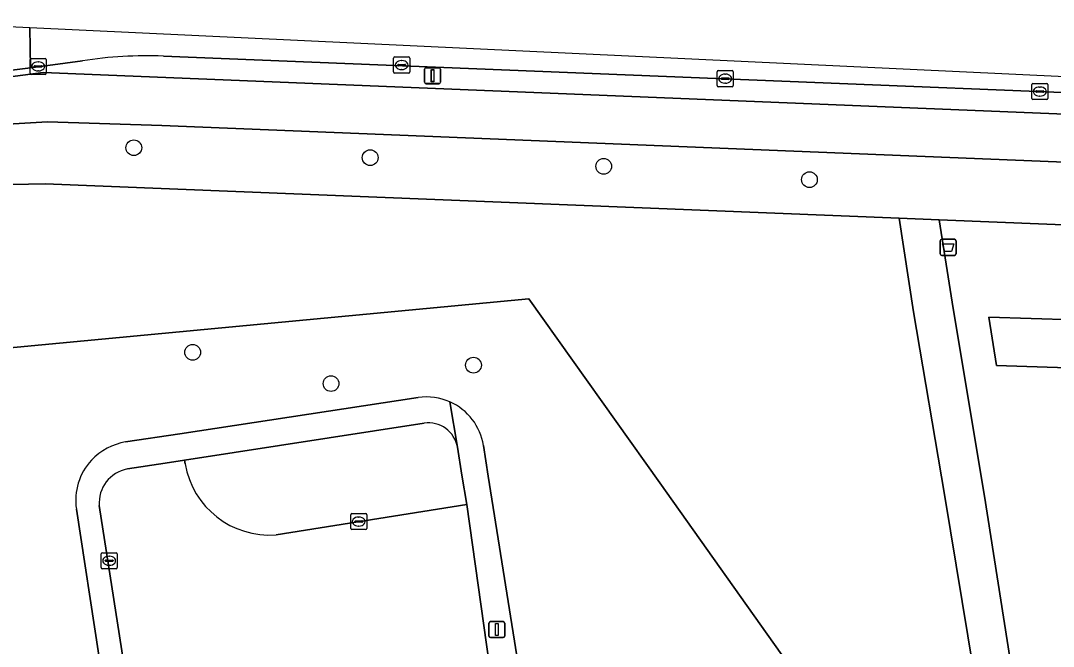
# Model space of a CAD drawing. Extents: x 160077 to 160948, y 386481 to 387498.
# Drawn here: x 160544.4 to 160608.6, y 387458.5 to 387497.4 of the extents above; entities that cross this region are included whole.
import ezdxf

# ---------------------------------------------------------------- set-up
doc = ezdxf.new("R2010")
doc.units = 0
for name, color, linetype in [('IMGEO_Afvalbak', 7, 'Continuous'), ('IMGEO_Boom', 7, 'Continuous'), ('IMGEO_Fietspad_open', 7, 'Continuous'), ('IMGEO_Groenvoorziening', 7, 'Continuous'), ('IMGEO_Kolk', 7, 'Continuous'), ('IMGEO_Lichtmast', 7, 'Continuous'), ('IMGEO_Parkeervlak_open', 7, 'Continuous'), ('IMGEO_Rijbaan_lokaal_gesloten', 7, 'Continuous'), ('IMGEO_Rijbaan_lokaal_open', 7, 'Continuous'), ('IMGEO_Verkeerseiland_open', 7, 'Continuous'), ('IMGEO_Voetpad_open', 7, 'Continuous')]:
    doc.layers.add(name, color=color, linetype=linetype)

msp = doc.modelspace()

# ---------------------------------------------------------------- linework, layer by layer
at = {"layer": 'IMGEO_Afvalbak'}
for p, q in [((160601.516, 387482.946), (160601.516, 387483.746)), ((160601.516, 387483.746), (160601.516, 387482.946)), ((160601.616, 387483.846), (160602.406, 387483.846)), ((160602.406, 387483.846), (160601.616, 387483.846)), ((160602.506, 387483.746), (160602.506, 387482.946)), ((160602.506, 387482.946), (160602.506, 387483.746)), ((160602.406, 387482.846), (160601.616, 387482.846)), ((160601.616, 387482.846), (160602.406, 387482.846))]:
    msp.add_line(p, q, dxfattribs=at)
msp.add_lwpolyline([(160601.659, 387483.56), (160602.363, 387483.56), (160602.214, 387483.09), (160601.808, 387483.09), (160601.659, 387483.56)], dxfattribs=at)
for centre, start, end in [((160601.616, 387483.746), 90, 180), ((160601.616, 387483.746), 90, 180), ((160602.406, 387483.746), 0, 90), ((160602.406, 387483.746), 360, 90), ((160601.616, 387482.946), 180, 270), ((160601.616, 387482.946), 180, 270), ((160602.406, 387482.946), 270, 0), ((160602.406, 387482.946), 270, 0)]:
    msp.add_arc(centre, 0.1, start, end, dxfattribs=at)
at = {"layer": 'IMGEO_Boom'}
for centre in [(160551.389, 387489.538), (160566.084, 387488.922), (160580.601, 387488.383), (160593.388, 387487.554), (160555.049, 387476.82), (160572.504, 387476.022), (160563.65, 387474.875)]:
    msp.add_circle(centre, 0.489, dxfattribs=at)
at = {"layer": 'IMGEO_Fietspad_open'}
for points in [[(160749.508, 387485.986), (160748.026, 387485.96), (160545.762, 387494.213), (160533.86, 387492.67), (160530.934, 387491.669)], [(160535.052, 387490.507), (160546.015, 387491.152), (160553.125, 387490.911), (160747.535, 387483.022), (160748.691, 387482.994)]]:
    msp.add_lwpolyline(points, dxfattribs=at)
at = {"layer": 'IMGEO_Groenvoorziening'}
for points in [[(160543.017, 387477.036), (160575.946, 387480.154), (160584.088, 387468.697), (160592.027, 387457.524), (160592.503, 387453.837), (160577.226, 387451.446), (160577.315, 387450.866), (160577.727, 387448.173), (160604.327, 387452.552), (160601.786, 387467.986), (160599.864, 387479.342), (160598.969, 387485.166), (160545.885, 387487.287), (160535.507, 387487.08)], [(160729.604, 387462.857), (160728.56, 387474.339), (160728.121, 387479.959), (160601.448, 387485.066), (160602.326, 387479.554), (160604.266, 387467.887), (160608.89, 387438.447)], [(160573.125, 387471.025), (160573.427, 387469.125), (160575.821, 387454.051), (160576.803, 387454.215), (160577.226, 387451.446), (160592.503, 387453.837), (160592.027, 387457.524), (160584.088, 387468.697), (160575.946, 387480.154), (160543.017, 387477.036), (160541.983, 387470.387), (160541.077, 387464.558), (160525.051, 387462.081), (160526.245, 387454.473), (160549.221, 387457.999), (160547.819, 387467.062)], [(160550.882, 387471.245), (160554.254, 387471.757), (160569.067, 387474.006)]]:
    msp.add_lwpolyline(points, dxfattribs=at)
for points in [[(160618.267, 387475.567), (160615.073, 387478.672), (160604.543, 387479.013), (160605.017, 387475.996)], [(160634.149, 387475.054), (160618.267, 387475.567), (160605.017, 387475.996), (160604.543, 387479.013), (160615.073, 387478.672), (160634.441, 387478.046), (160657.453, 387477.301), (160677.804, 387476.642), (160693.372, 387476.138), (160710.932, 387475.57), (160711.37, 387472.554), (160694.852, 387473.089), (160675.539, 387473.714), (160658.209, 387474.275)]]:
    msp.add_lwpolyline(points, close=True, dxfattribs=at)
for centre, radius, start, end in [((160569.595, 387470.481), 3.565, 66.03415, 98.51834), ((160569.596, 387470.472), 3.572, 8.90045, 66.10598), ((160551.45, 387467.612), 3.677, 98.88054, 137.10205), ((160551.446, 387467.619), 3.669, 137.14168, 188.73464)]:
    msp.add_arc(centre, radius, start, end, dxfattribs=at)
at = {"layer": 'IMGEO_Kolk'}
for p, q in [((160544.946, 387494.168), (160544.946, 387495.02)), ((160545.021, 387495.094), (160545.873, 387495.094)), ((160545.434, 387494.874), (160545.459, 387494.874)), ((160545.947, 387495.02), (160545.947, 387494.168)), ((160567.54, 387494.253), (160567.54, 387495.105)), ((160567.615, 387495.179), (160568.467, 387495.179)), ((160568.028, 387494.959), (160568.053, 387494.959)), ((160568.541, 387495.105), (160568.541, 387494.253)), ((160545.205, 387494.588), (160545.205, 387494.6)), ((160545.643, 387494.551), (160545.245, 387494.551)), ((160545.248, 387494.637), (160545.646, 387494.637)), ((160545.457, 387494.314), (160545.432, 387494.314)), ((160545.689, 387494.6), (160545.689, 387494.588)), ((160568.467, 387494.179), (160567.615, 387494.179)), ((160567.799, 387494.673), (160567.799, 387494.685)), ((160568.237, 387494.636), (160567.839, 387494.636)), ((160567.842, 387494.722), (160568.24, 387494.722)), ((160568.051, 387494.399), (160568.026, 387494.399)), ((160568.283, 387494.685), (160568.283, 387494.673)), ((160587.65, 387493.406), (160587.65, 387494.258)), ((160587.725, 387494.332), (160588.577, 387494.332)), ((160588.651, 387494.258), (160588.651, 387493.406)), ((160545.873, 387494.094), (160545.021, 387494.094)), ((160587.909, 387493.826), (160587.909, 387493.838)), ((160588.347, 387493.789), (160587.949, 387493.789)), ((160587.952, 387493.875), (160588.35, 387493.875)), ((160588.161, 387493.552), (160588.136, 387493.552)), ((160588.138, 387494.112), (160588.163, 387494.112)), ((160588.393, 387493.838), (160588.393, 387493.826)), ((160607.285, 387493.533), (160608.137, 387493.533)), ((160588.577, 387493.332), (160587.725, 387493.332)), ((160607.21, 387492.607), (160607.21, 387493.459)), ((160607.469, 387493.027), (160607.469, 387493.039)), ((160607.907, 387492.99), (160607.509, 387492.99)), ((160607.512, 387493.076), (160607.91, 387493.076)), ((160607.698, 387493.313), (160607.723, 387493.313)), ((160607.953, 387493.039), (160607.953, 387493.027)), ((160608.211, 387493.459), (160608.211, 387492.607)), ((160608.137, 387492.533), (160607.285, 387492.533)), ((160607.721, 387492.753), (160607.696, 387492.753)), ((160564.87, 387465.872), (160564.87, 387466.724)), ((160564.945, 387466.798), (160565.797, 387466.798)), ((160565.358, 387466.578), (160565.383, 387466.578)), ((160565.871, 387466.724), (160565.871, 387465.872)), ((160565.129, 387466.292), (160565.129, 387466.304)), ((160565.567, 387466.255), (160565.169, 387466.255)), ((160565.172, 387466.341), (160565.57, 387466.341)), ((160565.381, 387466.018), (160565.356, 387466.018)), ((160565.613, 387466.304), (160565.613, 387466.292)), ((160565.797, 387465.798), (160564.945, 387465.798)), ((160549.359, 387463.436), (160549.359, 387464.288)), ((160549.434, 387464.362), (160550.286, 387464.362)), ((160549.847, 387464.142), (160549.872, 387464.142)), ((160550.36, 387464.288), (160550.36, 387463.436)), ((160550.286, 387463.362), (160549.434, 387463.362)), ((160549.618, 387463.856), (160549.618, 387463.868)), ((160550.056, 387463.819), (160549.658, 387463.819)), ((160549.661, 387463.905), (160550.059, 387463.905)), ((160549.87, 387463.582), (160549.845, 387463.582)), ((160550.102, 387463.868), (160550.102, 387463.856))]:
    msp.add_line(p, q, dxfattribs=at)
for points in [[(160544.946, 387494.168), (160544.946, 387495.02)], [(160545.021, 387495.094), (160545.873, 387495.094)], [(160545.947, 387495.02), (160545.947, 387494.168)], [(160567.54, 387494.253), (160567.54, 387495.105)], [(160567.615, 387495.179), (160568.467, 387495.179)], [(160568.541, 387495.105), (160568.541, 387494.253)], [(160568.467, 387494.179), (160567.615, 387494.179)], [(160587.65, 387493.406), (160587.65, 387494.258)], [(160587.725, 387494.332), (160588.577, 387494.332)], [(160588.651, 387494.258), (160588.651, 387493.406)], [(160545.873, 387494.094), (160545.021, 387494.094)], [(160607.285, 387493.533), (160608.137, 387493.533)], [(160588.577, 387493.332), (160587.725, 387493.332)], [(160607.21, 387492.607), (160607.21, 387493.459)], [(160608.211, 387493.459), (160608.211, 387492.607)], [(160608.137, 387492.533), (160607.285, 387492.533)], [(160564.87, 387465.872), (160564.87, 387466.724)], [(160564.945, 387466.798), (160565.797, 387466.798)], [(160565.871, 387466.724), (160565.871, 387465.872)], [(160565.797, 387465.798), (160564.945, 387465.798)], [(160549.359, 387463.436), (160549.359, 387464.288)], [(160549.434, 387464.362), (160550.286, 387464.362)], [(160550.36, 387464.288), (160550.36, 387463.436)], [(160550.286, 387463.362), (160549.434, 387463.362)]]:
    msp.add_lwpolyline(points, dxfattribs=at)
for centre, radius, start, end in [((160545.023, 387495.018), 0.0765, 91.55205, 178.44795), ((160545.023, 387495.018), 0.0765, 91.55205, 178.44795), ((160545.871, 387495.018), 0.0765, 1.55205, 88.44795), ((160545.871, 387495.018), 0.0765, 1.55205, 88.44795), ((160567.617, 387495.103), 0.0765, 91.55205, 178.44795), ((160567.617, 387495.103), 0.0765, 91.55205, 178.44795), ((160568.465, 387495.103), 0.0765, 1.55205, 88.44795), ((160568.465, 387495.103), 0.0765, 1.55205, 88.44795), ((160545.023, 387494.17), 0.0765, 181.55205, 268.44795), ((160545.023, 387494.17), 0.0765, 181.55205, 268.44795), ((160545.245, 387494.597), 0.0403, 85.87752, 175.75265), ((160545.242, 387494.587), 0.0366, 178.93798, 274.71019), ((160545.646, 387494.594), 0.043, 264.86636, 352.45326), ((160545.65, 387494.599), 0.0386, 1.73085, 96.63898), ((160545.871, 387494.17), 0.0765, 271.55205, 358.44795), ((160545.871, 387494.17), 0.0765, 271.55205, 358.44795), ((160567.617, 387494.255), 0.0765, 181.55205, 268.44795), ((160567.617, 387494.255), 0.0765, 181.55205, 268.44795), ((160567.839, 387494.682), 0.0403, 85.87752, 175.75265), ((160567.836, 387494.672), 0.0366, 178.93798, 274.71019), ((160568.24, 387494.679), 0.043, 264.86636, 352.45326), ((160568.244, 387494.684), 0.0386, 1.73085, 96.63898), ((160568.465, 387494.255), 0.0765, 271.55205, 358.44795), ((160568.465, 387494.255), 0.0765, 271.55205, 358.44795), ((160587.727, 387494.256), 0.0765, 91.55205, 178.44795), ((160587.727, 387494.256), 0.0765, 91.55205, 178.44795), ((160588.575, 387494.256), 0.0765, 1.55205, 88.44795), ((160588.575, 387494.256), 0.0765, 1.55205, 88.44795), ((160587.949, 387493.835), 0.0403, 85.87752, 175.75265), ((160587.946, 387493.825), 0.0366, 178.93798, 274.71019), ((160588.35, 387493.832), 0.043, 264.86636, 352.45326), ((160588.354, 387493.837), 0.0386, 1.73085, 96.63898), ((160607.287, 387493.457), 0.0765, 91.55205, 178.44795), ((160607.287, 387493.457), 0.0765, 91.55205, 178.44795), ((160608.135, 387493.457), 0.0765, 1.55205, 88.44795), ((160608.135, 387493.457), 0.0765, 1.55205, 88.44795), ((160587.727, 387493.408), 0.0765, 181.55205, 268.44795), ((160587.727, 387493.408), 0.0765, 181.55205, 268.44795), ((160588.575, 387493.408), 0.0765, 271.55205, 358.44795), ((160588.575, 387493.408), 0.0765, 271.55205, 358.44795), ((160607.509, 387493.036), 0.0403, 85.87752, 175.75265), ((160607.506, 387493.026), 0.0366, 178.93798, 274.71019), ((160607.91, 387493.033), 0.043, 264.86636, 352.45326), ((160607.914, 387493.038), 0.0386, 1.73085, 96.63898), ((160607.287, 387492.609), 0.0765, 181.55205, 268.44795), ((160607.287, 387492.609), 0.0765, 181.55205, 268.44795), ((160608.135, 387492.609), 0.0765, 271.55205, 358.44795), ((160608.135, 387492.609), 0.0765, 271.55205, 358.44795), ((160564.947, 387466.722), 0.0765, 91.55205, 178.44795), ((160564.947, 387466.722), 0.0765, 91.55205, 178.44795), ((160565.795, 387466.722), 0.0765, 1.55205, 88.44795), ((160565.795, 387466.722), 0.0765, 1.55205, 88.44795), ((160565.169, 387466.301), 0.0403, 85.87752, 175.75265), ((160565.166, 387466.291), 0.0366, 178.93798, 274.71019), ((160565.57, 387466.298), 0.043, 264.86636, 352.45326), ((160565.574, 387466.303), 0.0386, 1.73085, 96.63898), ((160564.947, 387465.874), 0.0765, 181.55205, 268.44795), ((160564.947, 387465.874), 0.0765, 181.55205, 268.44795), ((160565.795, 387465.874), 0.0765, 271.55205, 358.44795), ((160565.795, 387465.874), 0.0765, 271.55205, 358.44795), ((160549.436, 387464.286), 0.0765, 91.55205, 178.44795), ((160549.436, 387464.286), 0.0765, 91.55205, 178.44795), ((160550.284, 387464.286), 0.0765, 1.55205, 88.44795), ((160550.284, 387464.286), 0.0765, 1.55205, 88.44795), ((160549.436, 387463.438), 0.0765, 181.55205, 268.44795), ((160549.436, 387463.438), 0.0765, 181.55205, 268.44795), ((160549.658, 387463.865), 0.0403, 85.87752, 175.75265), ((160549.655, 387463.855), 0.0366, 178.93798, 274.71019), ((160550.059, 387463.862), 0.043, 264.86636, 352.45326), ((160550.063, 387463.867), 0.0386, 1.73085, 96.63898), ((160550.284, 387463.438), 0.0765, 271.55205, 358.44795), ((160550.284, 387463.438), 0.0765, 271.55205, 358.44795)]:
    msp.add_arc(centre, radius, start, end, dxfattribs=at)
for centre, major_axis, ratio, start_param, end_param in [((160545.433, 387494.594), (-0.387, 0.002), 0.722429, 4.712389, 7.853982), ((160545.458, 387494.594), (-0.39, 0.002), 0.717154, 1.570796, 4.712389), ((160568.027, 387494.679), (-0.387, 0.002), 0.722429, 4.712389, 7.853982), ((160568.052, 387494.679), (-0.39, 0.002), 0.717154, 1.570796, 4.712389), ((160588.137, 387493.832), (-0.387, 0.002), 0.722429, 4.712389, 7.853982), ((160588.162, 387493.832), (-0.39, 0.002), 0.717154, 1.570796, 4.712389), ((160607.697, 387493.033), (-0.387, 0.002), 0.722429, 4.712389, 7.853982), ((160607.722, 387493.033), (-0.39, 0.002), 0.717154, 1.570796, 4.712389), ((160565.357, 387466.298), (-0.387, 0.002), 0.722429, 4.712389, 7.853982), ((160565.382, 387466.298), (-0.39, 0.002), 0.717154, 1.570796, 4.712389), ((160549.846, 387463.862), (-0.387, 0.002), 0.722429, 4.712389, 7.853982), ((160549.871, 387463.862), (-0.39, 0.002), 0.717154, 1.570796, 4.712389)]:
    msp.add_ellipse(centre, major_axis=major_axis, ratio=ratio, start_param=start_param, end_param=end_param, dxfattribs=at)
at = {"layer": 'IMGEO_Lichtmast'}
for p, q in [((160569.462, 387493.609), (160569.462, 387494.409)), ((160569.462, 387494.409), (160569.462, 387493.609)), ((160569.468, 387493.631), (160569.468, 387494.431)), ((160569.468, 387494.431), (160569.468, 387493.631)), ((160569.562, 387494.509), (160570.352, 387494.509)), ((160570.352, 387494.509), (160569.562, 387494.509)), ((160569.568, 387494.531), (160570.358, 387494.531)), ((160570.358, 387494.531), (160569.568, 387494.531)), ((160570.452, 387494.409), (160570.452, 387493.609)), ((160570.452, 387493.609), (160570.452, 387494.409)), ((160570.458, 387494.431), (160570.458, 387493.631)), ((160570.458, 387493.631), (160570.458, 387494.431)), ((160570.358, 387493.531), (160569.568, 387493.531)), ((160569.568, 387493.531), (160570.358, 387493.531)), ((160570.352, 387493.509), (160569.562, 387493.509)), ((160569.562, 387493.509), (160570.352, 387493.509)), ((160573.461, 387459.183), (160573.461, 387459.983)), ((160573.461, 387459.983), (160573.461, 387459.183)), ((160573.561, 387460.083), (160574.351, 387460.083)), ((160574.351, 387460.083), (160573.561, 387460.083)), ((160574.451, 387459.983), (160574.451, 387459.183)), ((160574.451, 387459.183), (160574.451, 387459.983)), ((160574.351, 387459.083), (160573.561, 387459.083)), ((160573.561, 387459.083), (160574.351, 387459.083))]:
    msp.add_line(p, q, dxfattribs=at)
for points in [[(160569.882, 387494.384), (160570.032, 387494.384), (160570.032, 387493.634), (160569.882, 387493.634), (160569.882, 387494.384)], [(160569.888, 387494.406), (160570.038, 387494.406), (160570.038, 387493.656), (160569.888, 387493.656), (160569.888, 387494.406)], [(160573.881, 387459.958), (160574.031, 387459.958), (160574.031, 387459.208), (160573.881, 387459.208), (160573.881, 387459.958)]]:
    msp.add_lwpolyline(points, dxfattribs=at)
for centre, start, end in [((160569.562, 387494.409), 90, 180), ((160569.562, 387494.409), 90, 180), ((160569.568, 387494.431), 90, 180), ((160569.568, 387494.431), 90, 180), ((160570.352, 387494.409), 0, 90), ((160570.352, 387494.409), 360, 90), ((160570.358, 387494.431), 0, 90), ((160570.358, 387494.431), 360, 90), ((160569.562, 387493.609), 180, 270), ((160569.562, 387493.609), 180, 270), ((160569.568, 387493.631), 180, 270), ((160569.568, 387493.631), 180, 270), ((160570.352, 387493.609), 270, 0), ((160570.352, 387493.609), 270, 0), ((160570.358, 387493.631), 270, 0), ((160570.358, 387493.631), 270, 0), ((160573.561, 387459.983), 90, 180), ((160573.561, 387459.983), 90, 180), ((160574.351, 387459.983), 0, 90), ((160574.351, 387459.983), 360, 90), ((160573.561, 387459.183), 180, 270), ((160573.561, 387459.183), 180, 270), ((160574.351, 387459.183), 270, 0), ((160574.351, 387459.183), 270, 0)]:
    msp.add_arc(centre, 0.1, start, end, dxfattribs=at)
at = {"layer": 'IMGEO_Parkeervlak_open'}
for points in [[(160569.434, 387472.416), (160554.547, 387470.117), (160554.582, 387469.881)], [(160560.235, 387465.478), (160572.081, 387467.367), (160571.784, 387469.191), (160571.503, 387470.914)]]:
    msp.add_lwpolyline(points, dxfattribs=at)
for centre, radius, start, end in [((160569.712, 387470.622), 1.815, 9.24319, 98.80092), ((160559.822, 387470.778), 5.316, 189.71082, 274.46067)]:
    msp.add_arc(centre, radius, start, end, dxfattribs=at)
at = {"layer": 'IMGEO_Rijbaan_lokaal_gesloten'}
msp.add_lwpolyline([(160514.309, 387491.033), (160527.117, 387492.08), (160528.421, 387492.3), (160530.325, 387492.623), (160530.556, 387492.656), (160533.824, 387493.114), (160544.972, 387494.506), (160544.923, 387496.983), (160535.279, 387497.438)], dxfattribs=at)
at = {"layer": 'IMGEO_Rijbaan_lokaal_open'}
for points in [[(160772.489, 387486.636), (160747.412, 387488.822), (160677.578, 387490.72), (160544.923, 387496.983), (160544.972, 387494.506), (160548.202, 387494.942)], [(160553.229, 387495.239), (160750.044, 387487.281), (160752.475, 387487.005)], [(160554.582, 387469.881), (160554.547, 387470.117), (160553.34, 387469.931), (160550.99, 387469.568)], [(160549.245, 387467.288), (160551.403, 387453.359), (160551.976, 387449.649), (160566.063, 387360.17), (160571.264, 387326.474)], [(160560.759, 387455.313), (160573.493, 387457.322), (160572.081, 387467.367), (160560.235, 387465.478)]]:
    msp.add_lwpolyline(points, dxfattribs=at)
for centre, radius, start, end in [((160552.26, 387468.941), 26.316, 87.8907, 98.87162), ((160559.822, 387470.778), 5.316, 189.71082, 274.46067), ((160551.38, 387467.461), 2.142, 100.49882, 184.64384)]:
    msp.add_arc(centre, radius, start, end, dxfattribs=at)
at = {"layer": 'IMGEO_Verkeerseiland_open'}
for points in [[(160548.202, 387494.942), (160544.972, 387494.506), (160533.824, 387493.114), (160533.86, 387492.67), (160545.762, 387494.213), (160748.026, 387485.96), (160749.508, 387485.986)], [(160752.475, 387487.005), (160750.044, 387487.281), (160553.229, 387495.239)]]:
    msp.add_lwpolyline(points, dxfattribs=at)
msp.add_arc((160552.26, 387468.941), 26.316, 87.8907, 98.87162, dxfattribs=at)
at = {"layer": 'IMGEO_Voetpad_open'}
for points in [[(160748.691, 387482.994), (160747.535, 387483.022), (160553.125, 387490.911), (160546.015, 387491.152), (160535.052, 387490.507)], [(160530.871, 387489.098), (160535.507, 387487.08), (160545.885, 387487.287), (160598.969, 387485.166), (160601.448, 387485.066), (160728.121, 387479.959), (160730.52, 387479.863), (160750.243, 387479.074)], [(160608.89, 387438.447), (160604.266, 387467.887), (160602.326, 387479.554), (160601.448, 387485.066), (160598.969, 387485.166), (160599.864, 387479.342), (160601.786, 387467.986), (160604.327, 387452.552), (160577.727, 387448.173), (160577.315, 387450.866), (160575.523, 387450.574), (160576.464, 387444.648), (160591.839, 387347.839), (160593.181, 387348.042), (160592.396, 387352.98), (160592.249, 387353.904), (160591.91, 387356.034), (160591.804, 387356.018), (160590.909, 387361.783), (160589.984, 387367.74), (160589.067, 387373.643), (160588.146, 387379.574)], [(160569.067, 387474.006), (160554.254, 387471.757), (160550.882, 387471.245)], [(160571.043, 387473.738), (160571.504, 387470.916), (160571.503, 387470.914), (160571.784, 387469.191), (160572.081, 387467.367), (160573.493, 387457.322), (160573.993, 387453.834)], [(160571.503, 387470.914), (160571.504, 387470.916), (160571.043, 387473.738)], [(160550.99, 387469.568), (160553.34, 387469.931), (160554.547, 387470.117), (160569.434, 387472.416)], [(160576.803, 387454.215), (160575.821, 387454.051), (160573.427, 387469.125), (160573.125, 387471.025)], [(160551.976, 387449.649), (160551.556, 387449.586), (160550.984, 387453.296), (160551.403, 387453.359), (160549.245, 387467.288)], [(160547.819, 387467.062), (160549.221, 387457.999), (160549.973, 387453.135), (160550.458, 387450), (160551.097, 387445.985), (160551.779, 387441.696), (160552.323, 387438.084), (160552.945, 387434.025), (160553.604, 387429.726), (160554.181, 387426.137), (160554.827, 387422.07), (160555.516, 387417.73), (160556.017, 387414.166), (160556.663, 387410.108), (160557.37, 387405.661), (160557.907, 387402.117), (160558.576, 387397.949), (160559.244, 387393.781), (160559.872, 387390.151), (160560.44, 387386.201), (160561.067, 387381.838)]]:
    msp.add_lwpolyline(points, dxfattribs=at)
for centre, radius, start, end in [((160569.595, 387470.481), 3.565, 66.03415, 98.51834), ((160569.596, 387470.472), 3.572, 8.90045, 66.10598), ((160569.712, 387470.622), 1.815, 9.24319, 98.80092), ((160551.45, 387467.612), 3.677, 98.88054, 137.10205), ((160551.446, 387467.619), 3.669, 137.14168, 188.73464), ((160551.38, 387467.461), 2.142, 100.49882, 184.64384)]:
    msp.add_arc(centre, radius, start, end, dxfattribs=at)

doc.saveas('drawing.dxf')
